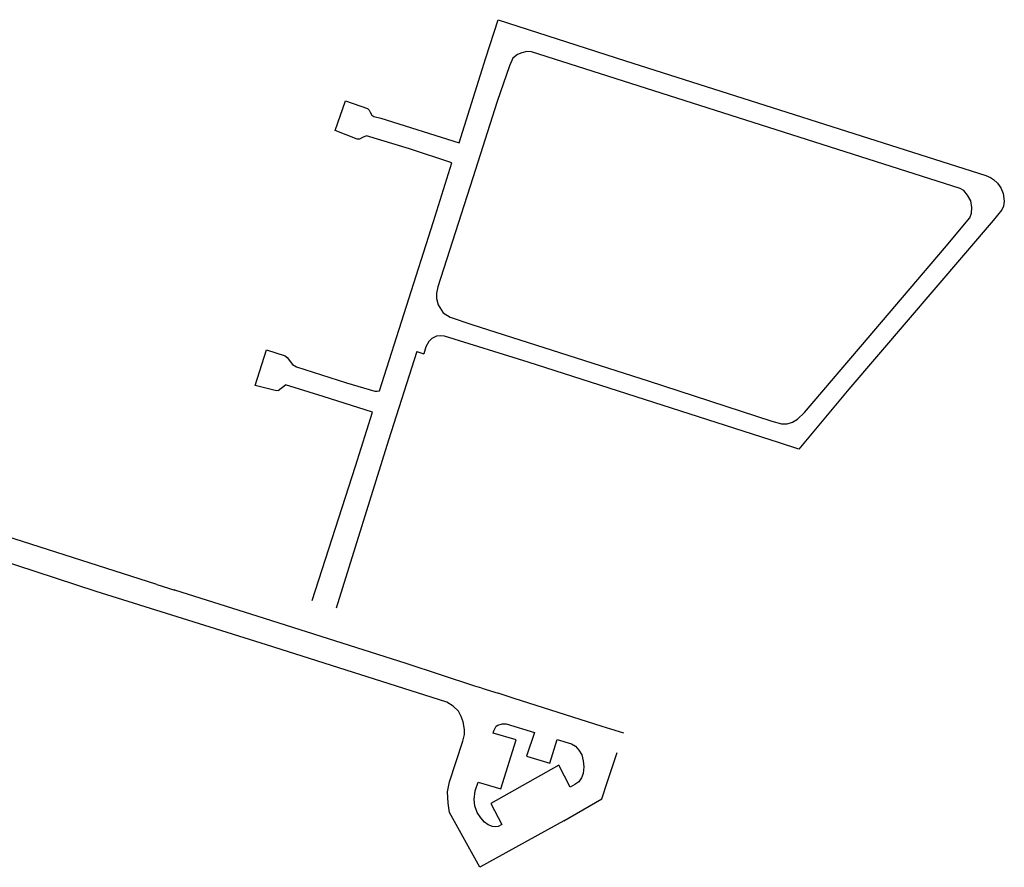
# Model space of a CAD drawing. Extents: x 148869 to 161638, y 453607 to 469810.
# Tile 1047 of 1056: x 159126.49 to 159128.34, y 459880.35 to 459881.94. Entities that reach past the tile are written whole.
import ezdxf

# ---------------------------------------------------------------- set-up
doc = ezdxf.new("R2010")
doc.units = 0
doc.layers.add('LKI_V01_KANTRIJWEG', color=252, linetype='CONTINUOUS')

msp = doc.modelspace()

# ---------------------------------------------------------------- linework, layer by layer
at = {"layer": 'LKI_V01_KANTRIJWEG'}
for p, q in [((159127.2368, 459881.3193), (159127.1839, 459881.153)), ((159127.2368, 459881.3193), (159127.1839, 459881.153)), ((159127.2368, 459881.3193), (159127.2496, 459881.315)), ((159127.2368, 459881.3193), (159127.2496, 459881.315)), ((159126.9774, 459881.2464), (159126.991, 459881.2565)), ((159126.9774, 459881.2464), (159126.991, 459881.2565)), ((159127.1839, 459881.153), (159127.0858, 459880.8387)), ((159127.1839, 459881.153), (159127.0858, 459880.8387)), ((159126.7503, 459880.8831), (159126.2177, 459881.0538)), ((159126.7503, 459880.8831), (159126.2177, 459881.0538)), ((159126.7503, 459880.8831), (159126.7842, 459880.8728)), ((159126.7503, 459880.8831), (159126.7842, 459880.8728)), ((159127.3581, 459880.6894), (159127.3888, 459880.6798)), ((159127.3581, 459880.6894), (159127.3888, 459880.6798)), ((159127.593, 459880.5147), (159127.6115, 459880.5689)), ((159127.593, 459880.5147), (159127.6115, 459880.5689))]:
    msp.add_line(p, q, dxfattribs=at)
for points in [[(159127.1694, 459881.7555), (159127.3156, 459881.7098), (159127.3657, 459881.8684), (159127.3887, 459881.9399), (159127.6267, 459881.863), (159128.3008, 459881.6482), (159128.3095, 459881.6444), (159128.3153, 459881.6409), (159128.3225, 459881.6339), (159128.3287, 459881.6254), (159128.333, 459881.6149), (159128.3353, 459881.6004), (159128.334, 459881.5912), (159128.3309, 459881.5841), (159128.3144, 459881.5641), (159128.0446, 459881.2488), (159127.9513, 459881.1367), (159127.915, 459881.1484), (159127.445, 459881.2994), (159127.2883, 459881.3476), (159127.2808, 459881.3486), (159127.2732, 459881.3476), (159127.265, 459881.3437), (159127.2591, 459881.3379), (159127.2536, 459881.3277), (159127.2496, 459881.315)], [(159127.1694, 459881.7555), (159127.3156, 459881.7098), (159127.3657, 459881.8684), (159127.3887, 459881.9399), (159127.6267, 459881.863), (159128.3008, 459881.6482), (159128.3095, 459881.6444), (159128.3153, 459881.6409), (159128.3225, 459881.6339), (159128.3287, 459881.6254), (159128.333, 459881.6149), (159128.3353, 459881.6004), (159128.334, 459881.5912), (159128.3309, 459881.5841), (159128.3144, 459881.5641), (159128.0446, 459881.2488), (159127.9513, 459881.1367), (159127.915, 459881.1484), (159127.445, 459881.2994), (159127.2883, 459881.3476), (159127.2808, 459881.3486), (159127.2732, 459881.3476), (159127.265, 459881.3437), (159127.2591, 459881.3379), (159127.2536, 459881.3277), (159127.2496, 459881.315)], [(159127.3416, 459881.6439), (159127.2759, 459881.44), (159127.2737, 459881.4284), (159127.2733, 459881.4184), (159127.2764, 459881.4066), (159127.2858, 459881.3913), (159127.299, 459881.3832), (159127.3398, 459881.3696), (159127.6696, 459881.264), (159127.9008, 459881.1891), (159127.9186, 459881.1838), (159127.9295, 459881.1841), (159127.9394, 459881.1871), (159127.9484, 459881.1923), (159127.9614, 459881.2053), (159128.0808, 459881.3444), (159128.2235, 459881.5125), (159128.2706, 459881.569), (159128.2741, 459881.5779), (159128.2746, 459881.5887), (159128.2726, 459881.6012), (159128.2666, 459881.6114), (159128.2599, 459881.6206), (159128.2528, 459881.6243), (159127.451, 459881.8795), (159127.4426, 459881.8802)], [(159127.3416, 459881.6439), (159127.2759, 459881.44), (159127.2737, 459881.4284), (159127.2733, 459881.4184), (159127.2764, 459881.4066), (159127.2858, 459881.3913), (159127.299, 459881.3832), (159127.3398, 459881.3696), (159127.6696, 459881.264), (159127.9008, 459881.1891), (159127.9186, 459881.1838), (159127.9295, 459881.1841), (159127.9394, 459881.1871), (159127.9484, 459881.1923), (159127.9614, 459881.2053), (159128.0808, 459881.3444), (159128.2235, 459881.5125), (159128.2706, 459881.569), (159128.2741, 459881.5779), (159128.2746, 459881.5887), (159128.2726, 459881.6012), (159128.2666, 459881.6114), (159128.2599, 459881.6206), (159128.2528, 459881.6243), (159127.451, 459881.8795), (159127.4426, 459881.8802)], [(159127.4426, 459881.8802), (159127.4333, 459881.8782), (159127.4252, 459881.8745), (159127.4165, 459881.8677), (159127.41, 459881.8534), (159127.3871, 459881.7869), (159127.3416, 459881.6439)], [(159127.4426, 459881.8802), (159127.4333, 459881.8782), (159127.4252, 459881.8745), (159127.4165, 459881.8677), (159127.41, 459881.8534), (159127.3871, 459881.7869), (159127.3416, 459881.6439)], [(159127.2229, 459881.6984), (159127.1425, 459881.7228), (159127.1349, 459881.7195), (159127.1294, 459881.7163), (159127.1252, 459881.7163), (159127.0842, 459881.7327), (159127.1032, 459881.7879), (159127.1445, 459881.7736), (159127.1478, 459881.7709), (159127.1492, 459881.7666), (159127.1524, 459881.7615), (159127.1563, 459881.7589), (159127.1694, 459881.7555)], [(159127.2229, 459881.6984), (159127.1425, 459881.7228), (159127.1349, 459881.7195), (159127.1294, 459881.7163), (159127.1252, 459881.7163), (159127.0842, 459881.7327), (159127.1032, 459881.7879), (159127.1445, 459881.7736), (159127.1478, 459881.7709), (159127.1492, 459881.7666), (159127.1524, 459881.7615), (159127.1563, 459881.7589), (159127.1694, 459881.7555)], [(159127.1051, 459881.2608), (159127.1582, 459881.2452), (159127.1627, 459881.245), (159127.167, 459881.2458), (159127.2677, 459881.5623), (159127.3022, 459881.6721), (159127.2229, 459881.6984)], [(159127.1051, 459881.2608), (159127.1582, 459881.2452), (159127.1627, 459881.245), (159127.167, 459881.2458), (159127.2677, 459881.5623), (159127.3022, 459881.6721), (159127.2229, 459881.6984)], [(159126.7987, 459880.8195), (159126.6371, 459880.8702), (159126.3378, 459880.968), (159125.4888, 459881.2387), (159125.2649, 459881.3111), (159124.8618, 459881.4399)], [(159126.7987, 459880.8195), (159126.6371, 459880.8702), (159126.3378, 459880.968), (159125.4888, 459881.2387), (159125.2649, 459881.3111), (159124.8618, 459881.4399)], [(159126.9774, 459881.2464), (159126.9746, 459881.2457), (159126.9347, 459881.2556), (159126.9559, 459881.322), (159126.9904, 459881.311), (159126.9944, 459881.3082), (159127.0044, 459881.2947), (159127.0119, 459881.2905), (159127.1051, 459881.2608)], [(159126.9774, 459881.2464), (159126.9746, 459881.2457), (159126.9347, 459881.2556), (159126.9559, 459881.322), (159126.9904, 459881.311), (159126.9944, 459881.3082), (159127.0044, 459881.2947), (159127.0119, 459881.2905), (159127.1051, 459881.2608)], [(159127.0409, 459880.8531), (159127.1218, 459881.1048), (159127.1538, 459881.2058), (159127.0617, 459881.2349), (159126.991, 459881.2565)], [(159127.0409, 459880.8531), (159127.1218, 459881.1048), (159127.1538, 459881.2058), (159127.0617, 459881.2349), (159126.991, 459881.2565)], [(159126.9519, 459880.8195), (159126.7842, 459880.8728), (159126.7834, 459880.8736)], [(159126.9519, 459880.8195), (159126.7842, 459880.8728), (159126.7834, 459880.8736)], [(159127.5116, 459880.4412), (159127.3544, 459880.3541), (159127.2975, 459880.4568), (159127.2953, 459880.474), (159127.2942, 459880.4952), (159127.2981, 459880.5142), (159127.3228, 459880.5902), (159127.3259, 459880.6028), (159127.3257, 459880.6121), (159127.3233, 459880.626), (159127.3195, 459880.6364), (159127.3144, 459880.646), (159127.3046, 459880.6558), (159127.2929, 459880.6628), (159126.9553, 459880.7704), (159126.7987, 459880.8195)], [(159127.5116, 459880.4412), (159127.3544, 459880.3541), (159127.2975, 459880.4568), (159127.2953, 459880.474), (159127.2942, 459880.4952), (159127.2981, 459880.5142), (159127.3228, 459880.5902), (159127.3259, 459880.6028), (159127.3257, 459880.6121), (159127.3233, 459880.626), (159127.3195, 459880.6364), (159127.3144, 459880.646), (159127.3046, 459880.6558), (159127.2929, 459880.6628), (159126.9553, 459880.7704), (159126.7987, 459880.8195)], [(159127.3581, 459880.6894), (159127.3453, 459880.6933), (159127.217, 459880.7352), (159126.9519, 459880.8195)], [(159127.3581, 459880.6894), (159127.3453, 459880.6933), (159127.217, 459880.7352), (159126.9519, 459880.8195)], [(159127.4188, 459880.6701), (159127.3888, 459880.6798), (159127.3881, 459880.6803)], [(159127.4188, 459880.6701), (159127.3888, 459880.6798), (159127.3881, 459880.6803)], [(159127.6239, 459880.6052), (159127.5835, 459880.6177), (159127.4188, 459880.6701)], [(159127.6239, 459880.6052), (159127.5835, 459880.6177), (159127.4188, 459880.6701)], [(159127.4992, 459880.5935), (159127.5258, 459880.5854), (159127.5333, 459880.581), (159127.5397, 459880.5731), (159127.5452, 459880.5644), (159127.5475, 459880.5532), (159127.5487, 459880.5421), (159127.5475, 459880.5299), (159127.5449, 459880.5213), (159127.5395, 459880.5138), (159127.5322, 459880.5091), (159127.5234, 459880.5043), (159127.502, 459880.5453), (159127.3748, 459880.4735), (159127.3958, 459880.4345), (159127.3888, 459880.4307), (159127.3844, 459880.4299), (159127.3785, 459880.4305), (159127.3702, 459880.4335), (159127.363, 459880.4387), (159127.3562, 459880.4465), (159127.3497, 459880.4566), (159127.3451, 459880.469), (159127.3439, 459880.4808), (159127.3461, 459880.4975), (159127.3513, 459880.5134), (159127.3936, 459880.501), (159127.4226, 459880.5926), (159127.3797, 459880.605), (159127.381, 459880.6093)], [(159127.4992, 459880.5935), (159127.5258, 459880.5854), (159127.5333, 459880.581), (159127.5397, 459880.5731), (159127.5452, 459880.5644), (159127.5475, 459880.5532), (159127.5487, 459880.5421), (159127.5475, 459880.5299), (159127.5449, 459880.5213), (159127.5395, 459880.5138), (159127.5322, 459880.5091), (159127.5234, 459880.5043), (159127.502, 459880.5453), (159127.3748, 459880.4735), (159127.3958, 459880.4345), (159127.3888, 459880.4307), (159127.3844, 459880.4299), (159127.3785, 459880.4305), (159127.3702, 459880.4335), (159127.363, 459880.4387), (159127.3562, 459880.4465), (159127.3497, 459880.4566), (159127.3451, 459880.469), (159127.3439, 459880.4808), (159127.3461, 459880.4975), (159127.3513, 459880.5134), (159127.3936, 459880.501), (159127.4226, 459880.5926), (159127.3797, 459880.605), (159127.381, 459880.6093)], [(159127.381, 459880.6093), (159127.3849, 459880.6183), (159127.3884, 459880.6201), (159127.3962, 459880.6225), (159127.4036, 459880.6223), (159127.4566, 459880.6063)], [(159127.381, 459880.6093), (159127.3849, 459880.6183), (159127.3884, 459880.6201), (159127.3962, 459880.6225), (159127.4036, 459880.6223), (159127.4566, 459880.6063)], [(159127.4566, 459880.6063), (159127.442, 459880.5623), (159127.4857, 459880.5492), (159127.4992, 459880.5935)], [(159127.4566, 459880.6063), (159127.442, 459880.5623), (159127.4857, 459880.5492), (159127.4992, 459880.5935)], [(159127.5116, 459880.4412), (159127.5827, 459880.4823), (159127.593, 459880.5147)], [(159127.5116, 459880.4412), (159127.5827, 459880.4823), (159127.593, 459880.5147)]]:
    msp.add_lwpolyline(points, dxfattribs=at)

doc.saveas('drawing.dxf')
